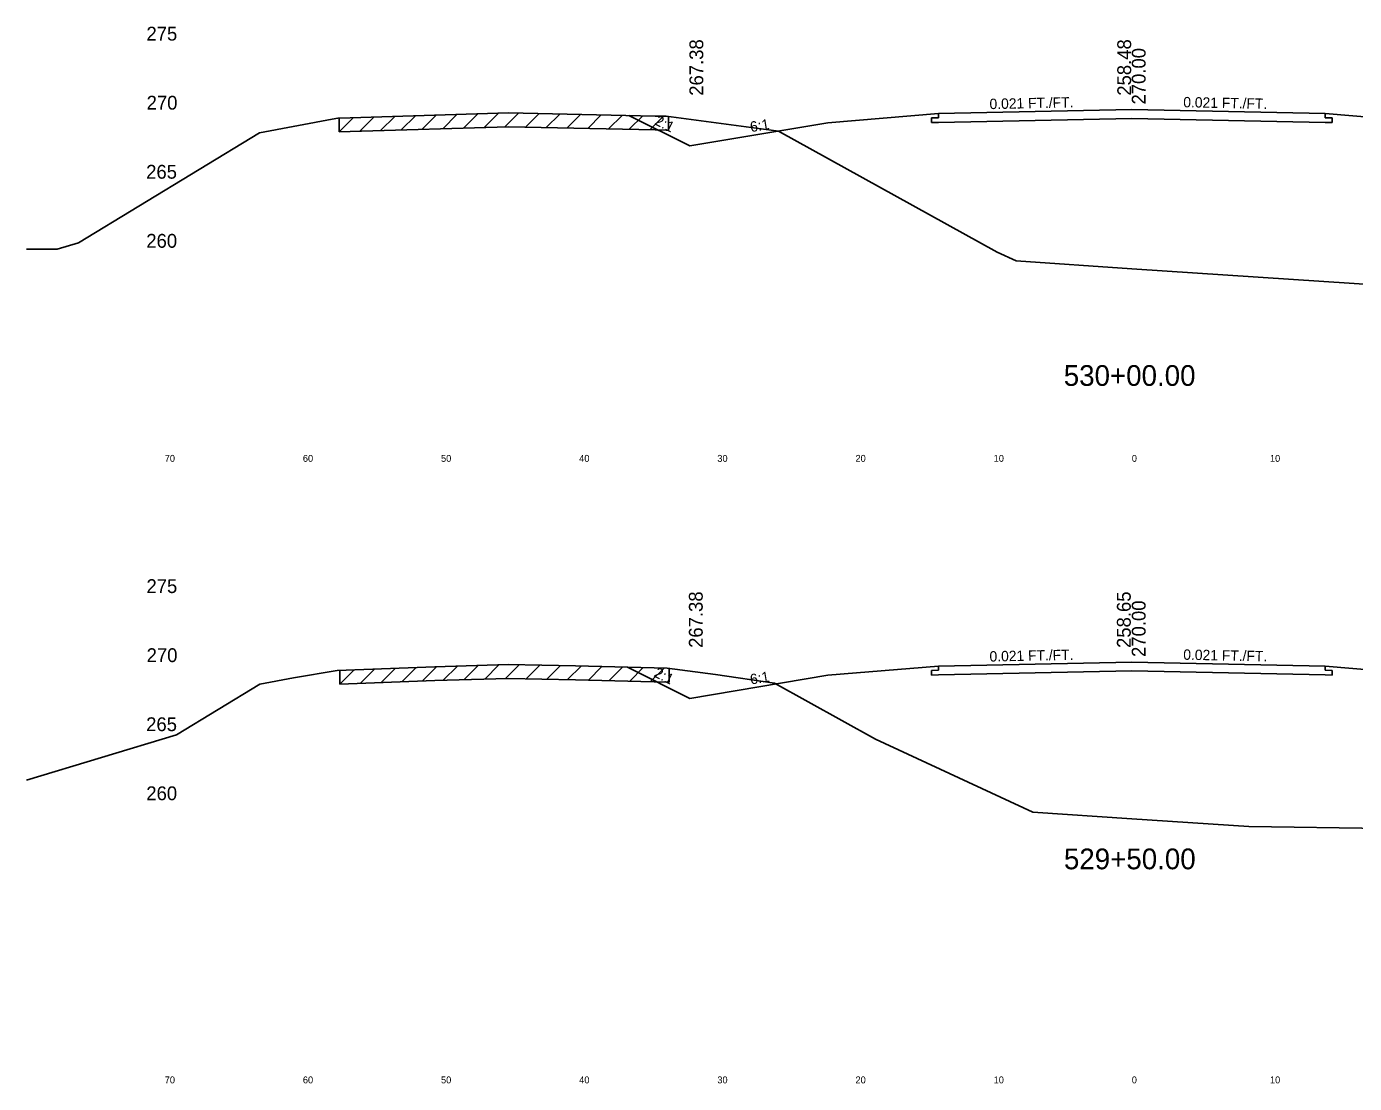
# Model space of a CAD drawing. Extents: x 1000 to 1162, y 999 to 8520.
# Drawn here: x 1000 to 1096.1, y 4909.5 to 4986 of the extents above; entities that cross this region are included whole.
import ezdxf

# ---------------------------------------------------------------- set-up
doc = ezdxf.new("R2010")
doc.units = 0
for name, color, linetype in [('Level 10', 7, 'Continuous'), ('Level 11', 7, 'Continuous'), ('Level 12', 7, 'Continuous'), ('Level 3', 7, 'Continuous'), ('Level 32', 7, 'Continuous'), ('Level 33', 7, 'Continuous'), ('Level 56', 7, 'Continuous'), ('Level 59', 7, 'Continuous'), ('Level 6', 7, 'Continuous'), ('Level 60', 7, 'Continuous'), ('Level 61', 7, 'Continuous'), ('Level 7', 7, 'Continuous')]:
    doc.layers.add(name, color=color, linetype=linetype)

msp = doc.modelspace()

# ---------------------------------------------------------------- linework, layer by layer
at = {"layer": 'Level 11'}
for p, q in [((1066, 4979.409), (1065.5, 4979.398)), ((1065.5, 4979.398), (1065.5, 4979.058)), ((1065.5, 4979.058), (1066, 4979.069)), ((1066, 4979.709), (1066, 4979.409)), ((1094, 4979.409), (1094, 4979.709)), ((1094.5, 4979.398), (1094, 4979.409)), ((1094, 4979.069), (1094.5, 4979.058)), ((1094.5, 4979.058), (1094.5, 4979.398)), ((1066, 4939.409), (1065.5, 4939.398)), ((1065.5, 4939.398), (1065.5, 4939.058)), ((1066, 4939.709), (1066, 4939.409)), ((1094, 4939.409), (1094, 4939.709)), ((1094.5, 4939.398), (1094, 4939.409)), ((1094.5, 4939.058), (1094.5, 4939.398)), ((1065.5, 4939.058), (1066, 4939.069)), ((1094, 4939.069), (1094.5, 4939.058))]:
    msp.add_line(p, q, dxfattribs=at)
at = {"layer": 'Level 12'}
for p, q in [((1080, 4979.36), (1066, 4979.069)), ((1094, 4979.069), (1080, 4979.36)), ((1080, 4939.36), (1066, 4939.069)), ((1094, 4939.069), (1080, 4939.36))]:
    msp.add_line(p, q, dxfattribs=at)
at = {"layer": 'Level 59'}
for p, q in [((1066, 4979.709), (1080, 4980)), ((1080, 4980), (1094, 4979.709)), ((1066, 4939.709), (1080, 4940)), ((1080, 4940), (1094, 4939.709))]:
    msp.add_line(p, q, dxfattribs=at)
at = {"layer": 'Level 6'}
for p, q in [((1058, 4979.042), (1066, 4979.709)), ((1094, 4979.709), (1102, 4979.042)), ((1058, 4939.042), (1066, 4939.709)), ((1094, 4939.709), (1102, 4939.042))]:
    msp.add_line(p, q, dxfattribs=at)
at = {"layer": 'Level 60'}
for p, q in [((1023.419, 4979.416), (1034.895, 4979.759)), ((1034.895, 4979.759), (1045.492, 4979.536)), ((1016.858, 4978.321), (1022.122, 4979.313)), ((1022.122, 4979.313), (1022.523, 4979.383)), ((1022.523, 4979.383), (1023.419, 4979.416)), ((1045.492, 4979.536), (1046.308, 4979.516)), ((1046.308, 4979.516), (1053.895, 4978.511)), ((1003.768, 4970.364), (1016.858, 4978.321)), ((1053.895, 4978.511), (1054.416, 4978.436)), ((1054.416, 4978.436), (1070.248, 4969.681)), ((1002.224, 4969.898), (1003.768, 4970.364)), ((1000, 4969.896), (1002.224, 4969.898)), ((1070.248, 4969.681), (1071.62, 4969.042)), ((1071.62, 4969.042), (1080, 4968.483)), ((1080, 4968.483), (1105.233, 4966.801)), ((1019.312, 4938.854), (1022.477, 4939.403)), ((1022.477, 4939.403), (1029.563, 4939.666)), ((1029.563, 4939.666), (1034.857, 4939.824)), ((1034.857, 4939.824), (1039.745, 4939.721)), ((1039.745, 4939.721), (1046.375, 4939.556)), ((1046.375, 4939.556), (1049.876, 4939.092)), ((1016.884, 4938.396), (1019.312, 4938.854)), ((1049.876, 4939.092), (1054.133, 4938.476)), ((1054.133, 4938.476), (1061.457, 4934.426)), ((1010.847, 4934.726), (1016.884, 4938.396)), ((1000, 4931.449), (1010.847, 4934.726)), ((1061.457, 4934.426), (1072.829, 4929.132)), ((1072.829, 4929.132), (1080, 4928.654)), ((1080, 4928.654), (1088.481, 4928.088)), ((1088.481, 4928.088), (1107.127, 4927.851))]:
    msp.add_line(p, q, dxfattribs=at)
at = {"layer": 'Level 61'}
for p, q in [((1023.659, 4979.423), (1022.622, 4978.387)), ((1022.622, 4979.387), (1022.622, 4978.387)), ((1025.153, 4979.468), (1024.122, 4978.437)), ((1026.653, 4979.513), (1025.622, 4978.482)), ((1028.153, 4979.558), (1027.122, 4978.527)), ((1029.653, 4979.603), (1028.622, 4978.572)), ((1031.153, 4979.648), (1030.122, 4978.617)), ((1032.653, 4979.692), (1031.622, 4978.662)), ((1034.153, 4979.737), (1033.122, 4978.706)), ((1035.615, 4979.744), (1034.622, 4978.751)), ((1037.102, 4979.713), (1036.122, 4978.734)), ((1038.602, 4979.681), (1037.622, 4978.702)), ((1040.102, 4979.65), (1039.122, 4978.67)), ((1041.602, 4979.618), (1040.622, 4978.639)), ((1043.102, 4979.586), (1042.122, 4978.607)), ((1044.602, 4979.555), (1043.622, 4978.575)), ((1046.1, 4979.521), (1045.122, 4978.544)), ((1046.472, 4978.494), (1046.472, 4979.494)), ((1022.622, 4978.387), (1023.419, 4978.416)), ((1023.419, 4978.416), (1034.895, 4978.759)), ((1034.895, 4978.759), (1045.492, 4978.536)), ((1045.492, 4978.536), (1046.308, 4978.516)), ((1046.308, 4978.516), (1046.472, 4978.494)), ((1023.704, 4939.448), (1022.665, 4938.41)), ((1022.665, 4939.41), (1022.665, 4938.41)), ((1025.204, 4939.504), (1024.165, 4938.466)), ((1026.704, 4939.56), (1025.665, 4938.521)), ((1028.204, 4939.616), (1027.165, 4938.577)), ((1029.703, 4939.67), (1028.665, 4938.633)), ((1031.196, 4939.715), (1030.165, 4938.684)), ((1032.696, 4939.76), (1031.665, 4938.729)), ((1034.196, 4939.805), (1033.165, 4938.774)), ((1035.654, 4939.808), (1034.665, 4938.819)), ((1037.145, 4939.776), (1036.165, 4938.797)), ((1038.645, 4939.745), (1037.665, 4938.765)), ((1040.143, 4939.711), (1039.165, 4938.734)), ((1041.641, 4939.674), (1040.665, 4938.698)), ((1043.141, 4939.637), (1042.165, 4938.661)), ((1044.641, 4939.599), (1043.665, 4938.623)), ((1046.141, 4939.562), (1045.165, 4938.586)), ((1046.515, 4938.537), (1046.515, 4939.537)), ((1022.665, 4938.41), (1029.563, 4938.666)), ((1029.563, 4938.666), (1034.857, 4938.824)), ((1034.857, 4938.824), (1039.745, 4938.721)), ((1039.745, 4938.721), (1046.375, 4938.556)), ((1046.375, 4938.556), (1046.515, 4938.537))]:
    msp.add_line(p, q, dxfattribs=at)
at = {"layer": 'Level 7'}
for p, q in [((1043.599, 4979.576), (1048, 4977.376)), ((1048, 4977.376), (1058, 4979.042)), ((1043.496, 4939.628), (1048, 4937.376)), ((1048, 4937.376), (1058, 4939.042))]:
    msp.add_line(p, q, dxfattribs=at)

# ---------------------------------------------------------------- texts
at = {"layer": 'Level 10'}
for s, p in [('258.48', (1079.952, 4981.007)), ('258.65', (1079.923, 4941.022))]:
    msp.add_text(s, height=1, rotation=90, dxfattribs=at).set_placement(p)
at = {"layer": 'Level 11'}
for s, p in [(' 275', (1008.307, 4985)), (' 270', (1008.319, 4980)), (' 265', (1008.284, 4975)), (' 260', (1008.295, 4970)), (' 275', (1008.307, 4945)), (' 270', (1008.319, 4940)), (' 265', (1008.284, 4935)), (' 260', (1008.295, 4930))]:
    msp.add_text(s, height=1, dxfattribs=at).set_placement(p)
at = {"layer": 'Level 3'}
for s, p in [('530+00.00', (1075.075, 4960)), ('529+50.00', (1075.087, 4925))]:
    msp.add_text(s, height=1.5, dxfattribs=at).set_placement(p)
at = {"layer": 'Level 32'}
for s, rotation, p in [('0.021 FT./FT.', 1.19158, (1069.709, 4980.036)), ('0.021 FT./FT.', 358.80842, (1083.72, 4980.173)), ('2:1', 333.43495, (1045.405, 4978.953)), ('6:1', 9.46232, (1052.435, 4978.368)), ('0.021 FT./FT.', 1.19158, (1069.709, 4940.036)), ('0.021 FT./FT.', 358.80842, (1083.72, 4940.173)), ('2:1', 333.43495, (1045.353, 4938.979)), ('6:1', 9.46232, (1052.435, 4938.368))]:
    msp.add_text(s, height=0.75, rotation=rotation, dxfattribs=at).set_placement(p)
at = {"layer": 'Level 33'}
for p in [(1048.982, 4981.004), (1048.941, 4941.028)]:
    msp.add_text('267.38', height=1, rotation=90, dxfattribs=at).set_placement(p)
at = {"layer": 'Level 56'}
for s, p in [('70', (1010, 4954.5)), ('60', (1020, 4954.5)), ('50', (1030, 4954.5)), ('40', (1040, 4954.5)), ('30', (1050, 4954.5)), ('20', (1060, 4954.5)), ('10', (1070, 4954.5)), ('0', (1080, 4954.5)), ('10', (1090, 4954.5)), ('70', (1010, 4909.5)), ('60', (1020, 4909.5)), ('50', (1030, 4909.5)), ('40', (1040, 4909.5)), ('30', (1050, 4909.5)), ('20', (1060, 4909.5)), ('10', (1070, 4909.5)), ('0', (1080, 4909.5)), ('10', (1090, 4909.5))]:
    msp.add_text(s, height=0.5, dxfattribs=at).set_placement(p)
at = {"layer": 'Level 59'}
for p in [(1081, 4980), (1081, 4940)]:
    msp.add_text(' 270.00', height=1, rotation=90, dxfattribs=at).set_placement(p)

doc.saveas('drawing.dxf')
